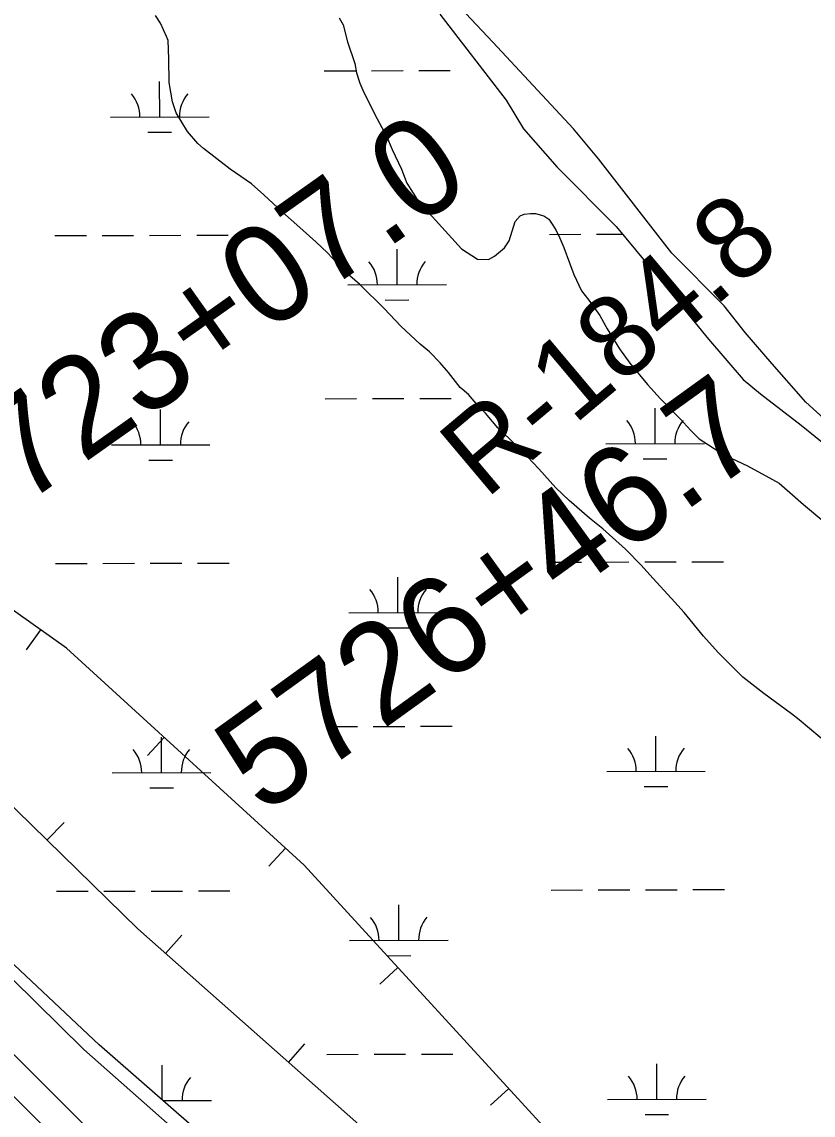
# Model space of a CAD drawing. Extents: x 3355724 to 3393621, y 594744 to 620174.
# Drawn here: x 3375830 to 3376633, y 615086 to 616196 of the extents above; entities that cross this region are included whole.
import ezdxf

# ---------------------------------------------------------------- set-up
doc = ezdxf.new("R2010")
doc.units = 0
for name, color, linetype in [('V-BORW-LINE', 7, 'Continuous'), ('V-LEVE-TOET', 7, 'Continuous'), ('V-RIVR-EDGE', 7, 'Continuous'), ('V-RIVR-RANG-IDEN', 7, 'Continuous'), ('V-SITE-VEGE', 7, 'Continuous'), ('V-SURV-IDEN', 7, 'Continuous'), ('V-SURV-LINE', 7, 'Continuous'), ('V-WETL-SWMP', 7, 'Continuous')]:
    doc.layers.add(name, color=color, linetype=linetype)

msp = doc.modelspace()

# ---------------------------------------------------------------- linework, layer by layer
at = {"layer": 'V-BORW-LINE'}
for p, q in [((3375848.5, 615578.9), (3375834, 615558.5)), ((3375974, 615469.7), (3375957.1, 615451.3)), ((3375854.9, 615365.4), (3375872.4, 615383.3)), ((3376097, 615357.4), (3376080.2, 615338.9)), ((3375975.4, 615250.3), (3375991.9, 615269.1)), ((3376211.2, 615236.1), (3376192.7, 615219.2)), ((3376100.1, 615139.9), (3376116.7, 615158.6)), ((3376323.6, 615113.2), (3376305.2, 615096.4))]:
    msp.add_line(p, q, dxfattribs=at)
msp.add_lwpolyline([(3374999.3, 616124.3), (3375350.5, 615821.9), (3375624, 615590.9), (3375947.1, 615275.4), (3376212.7, 615040.3), (3376456.7, 614821.8), (3376730.4, 614537.2), (3376919.6, 614374.7), (3376985.1, 614331.7), (3377039, 614329.5), (3377044.2, 614367.5), (3376929, 614512.7), (3376763.9, 614658.6), (3376650.4, 614798.1), (3376366, 615067), (3376116.2, 615339.9), (3375875, 615560.2), (3375665.5, 615708.7), (3375473.7, 615864.4), (3375291.1, 615991.7), (3375098.2, 616161.2), (3375078.5, 616177.2)], dxfattribs=at)
at = {"layer": 'V-LEVE-TOET'}
for points in [[(3375771, 615272.3), (3375892.3, 615152.9)], [(3375892.3, 615152.9), (3376009.3, 615049.8), (3376080.8, 614975.7)]]:
    msp.add_lwpolyline(points, dxfattribs=at)
at = {"layer": 'V-RIVR-EDGE'}
msp.add_spline([(3375380.8, 618352.8), (3375420.3, 618323.7), (3375445.1, 618301.4), (3375471.3, 618279.7), (3375501.3, 618255.2), (3375536.3, 618227.7), (3375549, 618211.9), (3375560, 618204.9), (3375576.4, 618194.3), (3375599.8, 618175.2), (3375638.8, 618140.8), (3375656.3, 618122.5), (3375673.4, 618104.9), (3375771.5, 618011.4), (3375800.3, 617985.8), (3375821.8, 617963.4), (3375844.1, 617941), (3375861.6, 617929.7), (3375882.4, 617909.5), (3375904.3, 617880.2), (3375960.4, 617832.6), (3375992.2, 617799.6), (3376041, 617748.3), (3376074.6, 617712), (3376185.4, 617603.2), (3376227, 617561.8), (3376338.6, 617455.8), (3376382, 617411.9), (3376437.4, 617359.1), (3376479.7, 617314.8), (3376500.1, 617289.5), (3376531.5, 617258), (3376571.6, 617217.3), (3376620, 617160.1), (3376637.9, 617137.1), (3376661.2, 617115.1), (3376679.5, 617099), (3376697.7, 617079.5), (3376717, 617058.3), (3376731.6, 617036.7), (3376745.5, 617023.1), (3376758.9, 617009.2), (3376794.7, 616969.6), (3376867.2, 616883.2), (3376881.8, 616866.7), (3376901.8, 616844), (3376931.4, 616817.2), (3376968.6, 616773.3), (3377038.2, 616690.1), (3377067, 616652.8), (3377087.7, 616633), (3377103.1, 616618.7), (3377120.9, 616596.3), (3377186.5, 616512.5), (3377216, 616475.5), (3377255.4, 616427.8), (3377303.9, 616366.3), (3377369.5, 616288.3), (3377405.9, 616245.8), (3377491.5, 616128.6), (3377526.1, 616075.9), (3377552.7, 616041.1), (3377626.7, 615950.2), (3377654.4, 615916.2), (3377678.5, 615886.1), (3377699.9, 615857.2), (3377777.9, 615752.5), (3377803.1, 615722.8), (3377843.5, 615678.1), (3377868, 615650.3), (3377881.4, 615632), (3377905.5, 615598.3), (3377926.6, 615565.7), (3377940.8, 615543.3), (3377958.6, 615518.8), (3377971.8, 615499.4), (3377982.7, 615481.5), (3378059.6, 615375.3), (3378094.5, 615325.1), (3378126.9, 615277.1), (3378185.2, 615175.7), (3378207, 615135.1), (3378307.9, 614987.2), (3378349.4, 614923.1), (3378390.9, 614864.1), (3378419.7, 614826.4), (3378449.2, 614789.4), (3378467.1, 614756.1), (3378482.3, 614726.5), (3378509.6, 614679.2), (3378546.1, 614621), (3378577.4, 614566.5), (3378597.7, 614524.8), (3378622.5, 614473.9), (3378650.1, 614424.5), (3378694.9, 614351.3), (3378714.9, 614311), (3378749.1, 614248), (3378759.7, 614232.7), (3378776.8, 614205.9), (3378791.7, 614173), (3378807.7, 614137.9), (3378844.8, 614066.9), (3378863.7, 614025.1), (3378885.9, 613990.7), (3378900.1, 613964), (3378916.5, 613936.5), (3378929.2, 613918.2), (3379005.7, 613794.9), (3379023.2, 613762.6), (3379029, 613751.7), (3379038.1, 613737.7), (3379056, 613722), (3379063.3, 613712.5), (3379072.7, 613690.1), (3379096.7, 613633.4), (3379107.6, 613608.2), (3379127.6, 613568.3), (3379150.2, 613527.3), (3379171.3, 613493.2), (3379216, 613409.4), (3379256.8, 613334.4), (3379315, 613211.4), (3379346.2, 613141.1), (3379363.7, 613098.3), (3379415.7, 613001.7), (3379435.3, 612957.8), (3379449.5, 612923.7), (3379470.6, 612881.7), (3379540.5, 612751), (3379564.9, 612706.3), (3379589.6, 612660.6), (3379652.2, 612553.7), (3379662.4, 612531), (3379662.7, 612523.7), (3379672.9, 612508.3), (3379687.9, 612480.8), (3379704.2, 612446.8), (3379704.9, 612442.1), (3379706, 612437.3), (3379717.7, 612409.1), (3379731.5, 612386.4), (3379735.1, 612376.9), (3379746, 612355), (3379762.1, 612334.4), (3379789.4, 612292), (3379802.8, 612266.3), (3379844, 612191.3), (3379872.7, 612135.7), (3379896.4, 612098.3), (3379901.5, 612083), (3379906.5, 612054.8), (3379909.4, 612046.8), (3379918.9, 612032.8), (3379935.3, 612013.1), (3379944.7, 611991.5), (3379953.4, 611964), (3379958.9, 611953.4), (3379967.3, 611946.1), (3379978.6, 611926.7), (3379993.5, 611900), (3380009.5, 611874.3), (3380070.3, 611759.4), (3380080.8, 611731.2), (3380088.1, 611713.3), (3380095.7, 611697.6), (3380112.5, 611674.1), (3380124.8, 611651.8), (3380123.7, 611645.2), (3380124.8, 611635.3), (3380137.2, 611610.5), (3380148.8, 611592.5), (3380155, 611587.8), (3380167, 611570.5), (3380177.6, 611546.4), (3380195.8, 611514.2), (3380214.7, 611483.4), (3380224.5, 611465.9), (3380228.1, 611449.4), (3380233.6, 611432.6), (3380254, 611396), (3380276.5, 611349.1), (3380294, 611306.3), (3380320.9, 611258.7), (3380341.3, 611224.7), (3380352.6, 611207.5), (3380364.6, 611196.1), (3380367.1, 611187.7), (3380368.9, 611179.6), (3380378.4, 611166.5), (3380389, 611155.5), (3380389, 611150), (3380391.1, 611136.8), (3380399.1, 611120.7), (3380419.9, 611089.6), (3380436.7, 611073.5), (3380444.3, 611062.8), (3380444, 611058.8), (3380442.8, 611053), (3380446.5, 611044.9), (3380460, 611025.9), (3380464.3, 611010.9), (3380471.2, 610992.2), (3380486.5, 610958.2), (3380519.3, 610912.8), (3380526.9, 610891.2), (3380537.4, 610858.3), (3380551.6, 610822.8), (3380593.8, 610740.1), (3380615.2, 610699.4), (3380640.7, 610663.5), (3380652.4, 610642.3), (3380663.6, 610615.2), (3380668, 610601.3), (3380674.2, 610590.7), (3380692.1, 610574.9), (3380702.6, 610562.5), (3380712.5, 610543.8), (3380727.7, 610509.8), (3380735.3, 610487.8), (3380741.1, 610466.3), (3380745.9, 610461.1), (3380752.8, 610456.4), (3380760.5, 610445.7), (3380779.7, 610409.1), (3380795.8, 610376.2), (3380801.6, 610370.3), (3380807.4, 610366.3), (3380811.8, 610355.7), (3380812.5, 610344.4), (3380817.9, 610330.5), (3380829.2, 610313.2), (3380839, 610293.8), (3380846.3, 610289.4), (3380854, 610282.8), (3380859.1, 610273.7), (3380867.1, 610253.9), (3380868.5, 610249.5), (3380877.7, 610239.6), (3380887.1, 610223.9), (3380896.6, 610208.5), (3380899.8, 610194.3), (3380899.8, 610190.2), (3380906, 610188.8), (3380913, 610185.1), (3380918.4, 610177), (3380918.4, 610171.2), (3380918.4, 610164.6), (3380918.4, 610157.7), (3380926.1, 610151.8), (3380935.5, 610140.8), (3380947.2, 610118.8), (3380956.3, 610103.8), (3380965, 610094.7), (3380973.4, 610078.9), (3380975.2, 610070.2), (3380981.8, 610062.1), (3380992.7, 610052.9), (3380996.7, 610044.9), (3381000, 610032.1), (3381000, 610022.9), (3381003.2, 610013.1), (3381010.1, 610006.8), (3381018.9, 610001.3), (3381025.8, 609991.4), (3381035.3, 609976.8), (3381052, 609952.3), (3381064.1, 609932.5), (3381081.2, 609901.7), (3381081.1, 609891.9), (3381086.6, 609872.9), (3381093.8, 609850.9), (3381104, 609830.4), (3381125.5, 609791.6), (3381152.4, 609750.2), (3381171, 609723.9), (3381189.6, 609688), (3381212.1, 609645.9), (3381231.4, 609613.3), (3381244.1, 609581.5), (3381257.9, 609543.1), (3381275, 609509.4), (3381303.1, 609460.3), (3381339.8, 609389.7), (3381375.9, 609334), (3381398.4, 609297.8), (3381410.8, 609276.6), (3381420.3, 609271.8), (3381423.2, 609268.1), (3381426.1, 609261.5), (3381429.8, 609259.3), (3381434.9, 609258.6), (3381439.6, 609256.4), (3381499.3, 609155.7), (3381528.1, 609097.9), (3381535.4, 609085.1), (3381535.3, 609077), (3381535.3, 609065.3), (3381535.3, 609058), (3381541.1, 609053.6), (3381551.7, 609048.5), (3381555, 609039.7), (3381564.1, 609020.7), (3381586.3, 608978.9), (3381604.8, 608944.2), (3381620.1, 608915.3), (3381628.5, 608903.5), (3381636.9, 608898.4), (3381651.1, 608874.6), (3381663.1, 608850.8), (3381678.4, 608829.2), (3381690.8, 608814.6), (3381704.6, 608790.4), (3381708.2, 608774.7), (3381710.4, 608757.8), (3381710.4, 608748.7), (3381708.5, 608737.7), (3381708.1, 608732.3), (3381711.4, 608718), (3381715.7, 608697.2), (3381717.9, 608689.8), (3381723.3, 608678.5), (3381733.5, 608661.7), (3381741.6, 608656.5), (3381747, 608652.5), (3381752.9, 608648.1), (3381759.8, 608648.1), (3381763.5, 608647), (3381765.6, 608640.7), (3381769.3, 608633.4), (3381776.2, 608626.5), (3381784.6, 608625), (3381791.6, 608623.9), (3381802.1, 608612.9), (3381808.3, 608607.4), (3381820.7, 608590.9), (3381831.7, 608582.8), (3381840.8, 608572.6), (3381857.5, 608537.8), (3381870.2, 608504.1), (3381876, 608481.4), (3381884.7, 608465), (3381898.6, 608444.1), (3381913.5, 608430.2), (3381932.1, 608392.5), (3381960.8, 608337.2), (3381973.6, 608310.9), (3381973.6, 608307.2), (3381972.8, 608299.9), (3381972.8, 608295.1), (3381975, 608287.8), (3381977.9, 608282.3), (3381985.9, 608277.2), (3381990.3, 608271), (3381997.2, 608259.3), (3382005.9, 608242.4), (3382015.7, 608221.2), (3382031, 608193), (3382044.5, 608168.9), (3382063, 608134.1), (3382080.1, 608094.9), (3382096.5, 608059.1), (3382116.9, 608016.6), (3382135.1, 607983.3), (3382154.3, 607945.2), (3382180.5, 607890), (3382186.3, 607875.7), (3382201.6, 607836.9), (3382211, 607801.1), (3382219, 607778), (3382226.3, 607767), (3382233.6, 607756.8), (3382247.7, 607722.7), (3382259, 607698.2), (3382261.5, 607688.4), (3382266.6, 607674.8), (3382271, 607670.4), (3382277.9, 607659.4), (3382286.3, 607646.3), (3382288.8, 607636.7), (3382293.5, 607621), (3382300.4, 607600.9), (3382310.6, 607578.9), (3382319.7, 607565.7), (3382337.9, 607536.8), (3382350.3, 607516.3), (3382357.6, 607499.1), (3382366.3, 607481.9), (3382374.3, 607469.5), (3382380.9, 607464), (3382386.7, 607463.2), (3382390.7, 607463.2), (3382394.4, 607459.9), (3382404.9, 607439.1), (3382412.6, 607420), (3382419.1, 607395.5), (3382431.8, 607365.5), (3382444.5, 607337), (3382461.3, 607305.9), (3382481.6, 607263.8), (3382528.3, 607190.2), (3382546.8, 607161.6), (3382558.1, 607140), (3382565.4, 607121.4), (3382577.7, 607099), (3382593.8, 607069.8), (3382609.4, 607044.1), (3382624.3, 607021.4), (3382632.4, 607011.2), (3382645.5, 606998), (3382659.3, 606987), (3382671.4, 606972.7), (3382685.2, 606951.8)], degree=3, dxfattribs=at)
at = {"layer": 'V-SITE-VEGE'}
for p, q in [((3376307.5, 616175.1), (3376280.1, 616204.2)), ((3376389.5, 616087.1), (3376307.5, 616175.1)), ((3376414.8, 616056.6), (3376389.5, 616087.1)), ((3376489.2, 615960.9), (3376414.8, 616056.6)), ((3376542.4, 615907.6), (3376489.2, 615960.9)), ((3376563.5, 615880.5), (3376542.4, 615907.6)), ((3376590.9, 615848.7), (3376563.5, 615880.5)), ((3376625.2, 615809.9), (3376590.9, 615848.7)), ((3376670.1, 615769), (3376625.2, 615809.9))]:
    msp.add_line(p, q, dxfattribs=at)
for points in [[(3376650, 615461), (3376618.6, 615487.6), (3376610.7, 615493.7), (3376582.7, 615514.2), (3376561.4, 615530.8), (3376536.1, 615555.8), (3376521.5, 615572.4), (3376501.8, 615596.3), (3376488.9, 615610.7), (3376469.8, 615631.3), (3376458, 615644.6), (3376442.3, 615660.7), (3376419.2, 615681.2), (3376405.8, 615692.3), (3376385, 615710), (3376371.5, 615722.8), (3376354.1, 615742.2), (3376342.9, 615754.4), (3376324.9, 615772.2), (3376312.6, 615783.8), (3376300.2, 615798.8), (3376292.3, 615806.6), (3376282.8, 615817.7), (3376274.4, 615824.9), (3376262.6, 615839.9), (3376254.1, 615849.9), (3376243.4, 615861), (3376233.9, 615868.8), (3376214.3, 615887.1), (3376197.4, 615904.8), (3376172.7, 615929.3), (3376157.5, 615942.6), (3376139.6, 615961.4), (3376127.8, 615972.5), (3376108.7, 615989.7), (3376094.1, 616002.5), (3376075, 616020.2), (3376062.7, 616031.3), (3376040.8, 616046.2), (3376013.9, 616067.3), (3376008.3, 616072.3), (3375997.6, 616084.5), (3375986.3, 616103.4), (3375982.3, 616114.6), (3375978.9, 616134.1), (3375978.7, 616158.1), (3375978.1, 616177), (3375976.4, 616180.9), (3375970.1, 616194.3), (3375965.1, 616202.1)], [(3376151.5, 616199.9), (3376155.5, 616192.6), (3376160.1, 616175.4), (3376167.4, 616153.6), (3376169.2, 616144.1), (3376172.6, 616133.6), (3376176.5, 616124.1), (3376190.1, 616097.4), (3376199.7, 616079.6), (3376205.4, 616066.2), (3376215, 616046.2), (3376220.1, 616032.2), (3376233, 616011.7), (3376246, 615998.4), (3376275.8, 615965.6), (3376292, 615955.1), (3376303.2, 615954.6), (3376309.3, 615958), (3376319.3, 615966.4), (3376324.3, 615973.7), (3376330.3, 615993.3), (3376335.3, 615998.9), (3376339.2, 616000.6), (3376345.9, 616001.2), (3376350.9, 616001.2), (3376359.3, 615999), (3376364.3, 615995.7), (3376368.3, 615989.6), (3376371.7, 615984), (3376375.6, 615976.2), (3376379.6, 615966.8), (3376385.2, 615951.2), (3376389.8, 615939.5), (3376397.7, 615922.8), (3376405, 615913.3), (3376416.3, 615897.8)], [(3376416.3, 615897.8), (3376423.6, 615884.4), (3376436, 615863.8), (3376446.7, 615849.4), (3376464.7, 615827.7), (3376477.6, 615813.3), (3376497.3, 615793.3), (3376508.5, 615781.1), (3376516.9, 615772.8), (3376541.6, 615756.7), (3376549.4, 615752.9), (3376566.2, 615745.2), (3376591.4, 615731.4), (3376598.2, 615727.5), (3376611.6, 615715.9), (3376622.8, 615705.9), (3376643.6, 615688.7)]]:
    msp.add_lwpolyline(points, dxfattribs=at)
at = {"layer": 'V-SURV-LINE'}
for points in [[(3375729.1, 615240.2), (3376549.6, 614418.7)], [(3376528.3, 614397.5), (3375707.8, 615219)]]:
    msp.add_lwpolyline(points, dxfattribs=at)
at = {"layer": 'V-WETL-SWMP'}
for p, q in [((3376253.6, 616203.7), (3376321, 616116.3)), ((3376136.4, 616146), (3376168.4, 616146.1)), ((3376184.4, 616146.2), (3376216.4, 616146.3)), ((3376232.4, 616146.3), (3376264.4, 616146.4)), ((3375969.5, 616099.2), (3375969.4, 616135.2)), ((3376321, 616116.3), (3376338.6, 616087.1)), ((3375919.5, 616099.1), (3376019.5, 616099.3)), ((3375957.5, 616083.7), (3375981.5, 616083.8)), ((3376338.6, 616087.1), (3376373, 616048.3)), ((3376373, 616048.3), (3376432.6, 615988.1)), ((3376432.6, 615988.1), (3376462, 615952.7)), ((3375863, 615978.8), (3375895, 615978.9)), ((3375911, 615979), (3375943, 615979)), ((3375959, 615979.1), (3375991, 615979.2)), ((3376007, 615979.2), (3376039, 615979.3)), ((3376364.9, 615980.1), (3376396.9, 615980.2)), ((3376412.9, 615980.3), (3376439, 615980.3)), ((3376210.4, 615929), (3376210.3, 615965)), ((3376462, 615952.7), (3376485.9, 615923.6)), ((3376160.4, 615928.9), (3376260.4, 615929.1)), ((3376485.9, 615923.6), (3376526.6, 615873.7)), ((3376198.4, 615913.5), (3376222.4, 615913.6)), ((3376526.6, 615873.7), (3376561.7, 615832.8)), ((3376561.7, 615832.8), (3376579.2, 615818.3)), ((3376579.2, 615818.3), (3376620.5, 615786.5)), ((3376137.3, 615813.4), (3376169.3, 615813.5)), ((3376185.3, 615813.5), (3376217.3, 615813.6)), ((3376233.3, 615813.6), (3376265.3, 615813.7)), ((3376472.3, 615767.8), (3376472.2, 615803.8)), ((3375970.4, 615766.5), (3375970.3, 615802.5)), ((3376620.5, 615786.5), (3376663.9, 615751.2)), ((3375920.4, 615766.4), (3376020.4, 615766.6)), ((3376422.3, 615767.7), (3376522.3, 615768)), ((3375958.4, 615751), (3375982.4, 615751.1)), ((3376460.3, 615752.4), (3376484.3, 615752.4)), ((3376509.7, 615647.8), (3376541.7, 615647.9)), ((3375863.8, 615646.2), (3375895.8, 615646.2)), ((3375911.8, 615646.3), (3375943.8, 615646.4)), ((3375959.8, 615646.4), (3375991.8, 615646.5)), ((3376007.8, 615646.5), (3376039.8, 615646.6)), ((3376365.7, 615647.5), (3376397.7, 615647.6)), ((3376413.7, 615647.6), (3376445.7, 615647.7)), ((3376461.7, 615647.7), (3376493.7, 615647.8)), ((3376211.3, 615596.3), (3376211.2, 615632.3)), ((3376161.3, 615596.2), (3376261.3, 615596.5)), ((3376199.3, 615580.9), (3376223.3, 615580.9)), ((3376138.2, 615480.7), (3376170.2, 615480.8)), ((3376186.2, 615480.8), (3376218.2, 615480.9)), ((3376234.2, 615481), (3376266.2, 615481)), ((3376473.1, 615435.1), (3376473, 615471.1)), ((3375971.2, 615433.8), (3375971.1, 615469.8)), ((3375921.2, 615433.7), (3376021.2, 615434)), ((3376423.1, 615435), (3376523.1, 615435.3)), ((3375959.3, 615418.4), (3375983.3, 615418.4)), ((3376461.2, 615419.7), (3376485.2, 615419.7)), ((3376462.6, 615315.1), (3376494.6, 615315.1)), ((3376510.6, 615315.2), (3376542.6, 615315.3)), ((3375864.7, 615313.5), (3375896.7, 615313.6)), ((3375912.7, 615313.6), (3375944.7, 615313.7)), ((3375960.7, 615313.7), (3375992.7, 615313.8)), ((3376008.7, 615313.9), (3376040.7, 615313.9)), ((3376366.6, 615314.8), (3376398.6, 615314.9)), ((3376414.6, 615314.9), (3376446.6, 615315)), ((3376212.1, 615263.7), (3376212.1, 615299.7)), ((3375907.9, 615157.9), (3375797.9, 615261.3)), ((3376162.1, 615263.5), (3376262.1, 615263.8)), ((3376200.2, 615248.2), (3376224.2, 615248.3)), ((3376036.8, 615045.2), (3375907.9, 615157.9)), ((3376139, 615148), (3376171, 615148.1)), ((3376187, 615148.2), (3376219, 615148.2)), ((3376235, 615148.3), (3376267, 615148.4)), ((3376474, 615102.5), (3376473.9, 615138.5)), ((3375972.1, 615101.8), (3375972, 615137.2)), ((3375972.8, 615101.2), (3376022.1, 615101.3)), ((3376424, 615102.3), (3376524, 615102.6)), ((3376462, 615087), (3376486, 615087.1))]:
    msp.add_line(p, q, dxfattribs=at)
for centre, start, end in [((3375914.2, 616099.5), 359.3782, 40.9218), ((3376024.7, 616099.8), 139.3782, 180.9218), ((3376155.2, 615929.3), 359.3782, 40.9218), ((3376265.6, 615929.6), 139.3782, 180.9218), ((3375915.1, 615766.8), 359.3782, 40.9218), ((3376025.6, 615767.1), 139.3782, 180.9218), ((3376417, 615768.2), 359.3782, 40.9218), ((3376527.5, 615768.4), 139.3782, 180.9218), ((3376156, 615596.7), 359.3782, 40.9218), ((3376266.5, 615596.9), 139.3782, 180.9218), ((3375916, 615434.2), 359.3782, 40.9218), ((3376026.5, 615434.5), 139.3782, 180.9218), ((3376417.9, 615435.5), 359.3782, 40.9218), ((3376528.4, 615435.8), 139.3782, 180.9218), ((3376156.9, 615264), 359.3782, 40.9218), ((3376267.4, 615264.3), 139.3782, 180.9218), ((3376027.3, 615101.8), 139.3782, 180.9218), ((3376418.8, 615102.8), 359.3782, 40.9218), ((3376529.2, 615103.1), 139.3782, 180.9218)]:
    msp.add_arc(centre, 35.2, start, end, dxfattribs=at)

# ---------------------------------------------------------------- texts
at = {"layer": 'V-RIVR-RANG-IDEN'}
msp.add_text('R-184.8', height=83, rotation=40.0873, dxfattribs=at).set_placement((3376300.2, 615710.6))
at = {"layer": 'V-SURV-IDEN'}
for s, rotation, p in [('5723+07.0', 35.2662, (3375770.1, 615661.1)), ('5726+46.7', 35.804, (3376074.5, 615389.7))]:
    msp.add_text(s, height=100, rotation=rotation, dxfattribs=at).set_placement(p)

doc.saveas('drawing.dxf')
